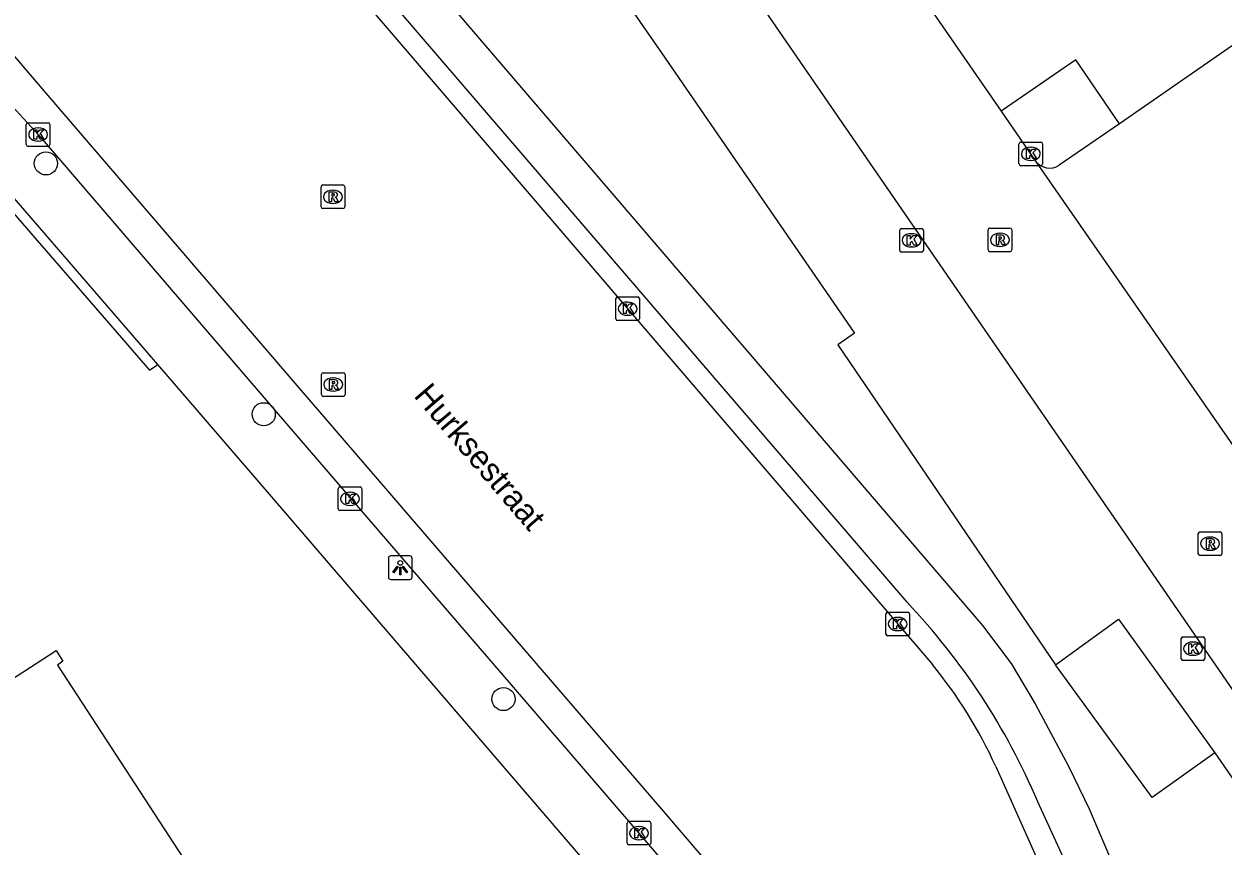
# Model space of a CAD drawing. Extents: x 157692 to 159670, y 381454 to 383289.
# Drawn here: x 157806.6 to 157857.3, y 383027.9 to 383062.6 of the extents above; entities that cross this region are included whole.
import ezdxf

# ---------------------------------------------------------------- set-up
doc = ezdxf.new("R2010")
doc.units = 0
for name, color, linetype in [('IMGEO_Boom', 7, 'Continuous'), ('IMGEO_Fietspad_open', 7, 'Continuous'), ('IMGEO_Haag', 7, 'Continuous'), ('IMGEO_Kolk', 7, 'Continuous'), ('IMGEO_Lichtpunt', 7, 'Continuous'), ('IMGEO_Openbare_ruimte_label', 7, 'Continuous'), ('IMGEO_Pand', 7, 'Continuous'), ('IMGEO_Parkeervlak_open', 7, 'Continuous'), ('IMGEO_Rijbaan_lokaal_gesloten', 7, 'Continuous'), ('IMGEO_Rijbaan_lokaal_open', 7, 'Continuous'), ('IMGEO_Rioolput', 7, 'Continuous'), ('IMGEO_Voetpad_open', 7, 'Continuous')]:
    doc.layers.add(name, color=color, linetype=linetype)

msp = doc.modelspace()

# ---------------------------------------------------------------- linework, layer by layer
at = {"layer": 'IMGEO_Boom'}
for centre in [(157807.507, 383056.738), (157816.726, 383046.123), (157826.867, 383034.073)]:
    msp.add_circle(centre, 0.489, dxfattribs=at)
at = {"layer": 'IMGEO_Fietspad_open'}
for points in [[(157814.472, 383075.288), (157819.994, 383068.846), (157847.131, 383037.19), (157848.343, 383035.573), (157849.367, 383033.87), (157850.787, 383031.205), (157851.642, 383029.423), (157853.128, 383025.966)], [(157843.941, 383038.168), (157813.339, 383073.808)], [(157851.476, 383025.354), (157849.474, 383029.723)]]:
    msp.add_lwpolyline(points, dxfattribs=at)
msp.add_arc((157823.402, 383018.676), 28.315, 22.9624, 43.5017, dxfattribs=at)
at = {"layer": 'IMGEO_Haag'}
msp.add_lwpolyline([(157751.407, 383040.868), (157786.794, 383064.275), (157798.533, 383058.35), (157805.956, 383054.845), (157811.895, 383047.989), (157812.241, 383048.23)], dxfattribs=at)
at = {"layer": 'IMGEO_Kolk'}
for p, q in [((157806.679, 383057.53), (157806.679, 383058.382)), ((157806.754, 383058.456), (157807.606, 383058.456)), ((157807.68, 383058.382), (157807.68, 383057.53)), ((157807.167, 383058.236), (157807.192, 383058.236)), ((157807.606, 383057.456), (157806.754, 383057.456)), ((157807.19, 383057.676), (157807.165, 383057.676)), ((157848.678, 383056.714), (157848.678, 383057.566)), ((157848.753, 383057.64), (157849.605, 383057.64)), ((157849.166, 383057.42), (157849.191, 383057.42)), ((157849.679, 383057.566), (157849.679, 383056.714)), ((157849.189, 383056.86), (157849.164, 383056.86)), ((157849.605, 383056.64), (157848.753, 383056.64)), ((157843.631, 383053.055), (157843.631, 383053.907)), ((157843.706, 383053.981), (157844.558, 383053.981)), ((157844.632, 383053.907), (157844.632, 383053.055)), ((157844.119, 383053.761), (157844.144, 383053.761)), ((157844.558, 383052.981), (157843.706, 383052.981)), ((157844.142, 383053.201), (157844.117, 383053.201)), ((157831.62, 383050.162), (157831.62, 383051.014)), ((157831.695, 383051.088), (157832.547, 383051.088)), ((157832.108, 383050.868), (157832.133, 383050.868)), ((157832.621, 383051.014), (157832.621, 383050.162)), ((157832.131, 383050.308), (157832.106, 383050.308)), ((157832.547, 383050.088), (157831.695, 383050.088)), ((157819.876, 383042.122), (157819.876, 383042.974)), ((157819.951, 383043.048), (157820.803, 383043.048)), ((157820.364, 383042.828), (157820.389, 383042.828)), ((157820.877, 383042.974), (157820.877, 383042.122)), ((157820.387, 383042.268), (157820.362, 383042.268)), ((157820.803, 383042.048), (157819.951, 383042.048)), ((157843.046, 383036.824), (157843.046, 383037.676)), ((157843.121, 383037.75), (157843.973, 383037.75)), ((157844.047, 383037.676), (157844.047, 383036.824)), ((157843.534, 383037.53), (157843.559, 383037.53)), ((157843.973, 383036.75), (157843.121, 383036.75)), ((157843.557, 383036.97), (157843.532, 383036.97)), ((157855.539, 383035.778), (157855.539, 383036.63)), ((157855.614, 383036.704), (157856.466, 383036.704)), ((157856.54, 383036.63), (157856.54, 383035.778)), ((157856.027, 383036.484), (157856.052, 383036.484)), ((157856.466, 383035.704), (157855.614, 383035.704)), ((157856.05, 383035.924), (157856.025, 383035.924)), ((157832.101, 383027.977), (157832.101, 383028.829)), ((157832.176, 383028.903), (157833.028, 383028.903)), ((157832.589, 383028.683), (157832.614, 383028.683)), ((157833.102, 383028.829), (157833.102, 383027.977)), ((157832.612, 383028.123), (157832.587, 383028.123)), ((157833.028, 383027.903), (157832.176, 383027.903))]:
    msp.add_line(p, q, dxfattribs=at)
for points in [[(157806.679, 383057.53), (157806.679, 383058.382)], [(157806.754, 383058.456), (157807.606, 383058.456)], [(157807.68, 383058.382), (157807.68, 383057.53)], [(157807, 383058.156), (157807.123, 383058.156), (157807.123, 383058.005), (157807.253, 383058.156), (157807.417, 383058.156), (157807.271, 383058.005), (157807.424, 383057.756), (157807.272, 383057.756), (157807.187, 383057.92), (157807.123, 383057.853), (157807.123, 383057.756), (157807, 383057.756), (157807, 383058.156)], [(157807.606, 383057.456), (157806.754, 383057.456)], [(157848.678, 383056.714), (157848.678, 383057.566)], [(157848.753, 383057.64), (157849.605, 383057.64)], [(157849.679, 383057.566), (157849.679, 383056.714)], [(157848.999, 383057.34), (157849.122, 383057.34), (157849.122, 383057.189), (157849.252, 383057.34), (157849.416, 383057.34), (157849.27, 383057.189), (157849.423, 383056.94), (157849.271, 383056.94), (157849.186, 383057.104), (157849.122, 383057.037), (157849.122, 383056.94), (157848.999, 383056.94), (157848.999, 383057.34)], [(157849.605, 383056.64), (157848.753, 383056.64)], [(157843.631, 383053.055), (157843.631, 383053.907)], [(157843.706, 383053.981), (157844.558, 383053.981)], [(157844.632, 383053.907), (157844.632, 383053.055)], [(157843.952, 383053.681), (157844.075, 383053.681), (157844.075, 383053.53), (157844.205, 383053.681), (157844.369, 383053.681), (157844.223, 383053.53), (157844.376, 383053.281), (157844.224, 383053.281), (157844.139, 383053.445), (157844.075, 383053.378), (157844.075, 383053.281), (157843.952, 383053.281), (157843.952, 383053.681)], [(157844.558, 383052.981), (157843.706, 383052.981)], [(157831.62, 383050.162), (157831.62, 383051.014)], [(157831.695, 383051.088), (157832.547, 383051.088)], [(157831.941, 383050.788), (157832.064, 383050.788), (157832.064, 383050.637), (157832.194, 383050.788), (157832.358, 383050.788), (157832.212, 383050.637), (157832.365, 383050.388), (157832.213, 383050.388), (157832.128, 383050.552), (157832.064, 383050.485), (157832.064, 383050.388), (157831.941, 383050.388), (157831.941, 383050.788)], [(157832.621, 383051.014), (157832.621, 383050.162)], [(157832.547, 383050.088), (157831.695, 383050.088)], [(157819.876, 383042.122), (157819.876, 383042.974)], [(157819.951, 383043.048), (157820.803, 383043.048)], [(157820.197, 383042.748), (157820.32, 383042.748), (157820.32, 383042.597), (157820.45, 383042.748), (157820.614, 383042.748), (157820.468, 383042.597), (157820.621, 383042.348), (157820.469, 383042.348), (157820.384, 383042.512), (157820.32, 383042.445), (157820.32, 383042.348), (157820.197, 383042.348), (157820.197, 383042.748)], [(157820.877, 383042.974), (157820.877, 383042.122)], [(157820.803, 383042.048), (157819.951, 383042.048)], [(157843.046, 383036.824), (157843.046, 383037.676)], [(157843.121, 383037.75), (157843.973, 383037.75)], [(157844.047, 383037.676), (157844.047, 383036.824)], [(157843.367, 383037.45), (157843.49, 383037.45), (157843.49, 383037.299), (157843.62, 383037.45), (157843.784, 383037.45), (157843.638, 383037.299), (157843.791, 383037.05), (157843.639, 383037.05), (157843.554, 383037.214), (157843.49, 383037.147), (157843.49, 383037.05), (157843.367, 383037.05), (157843.367, 383037.45)], [(157843.973, 383036.75), (157843.121, 383036.75)], [(157855.539, 383035.778), (157855.539, 383036.63)], [(157855.614, 383036.704), (157856.466, 383036.704)], [(157856.54, 383036.63), (157856.54, 383035.778)], [(157855.86, 383036.404), (157855.983, 383036.404), (157855.983, 383036.253), (157856.113, 383036.404), (157856.277, 383036.404), (157856.131, 383036.253), (157856.284, 383036.004), (157856.132, 383036.004), (157856.047, 383036.168), (157855.983, 383036.101), (157855.983, 383036.004), (157855.86, 383036.004), (157855.86, 383036.404)], [(157856.466, 383035.704), (157855.614, 383035.704)], [(157832.101, 383027.977), (157832.101, 383028.829)], [(157832.176, 383028.903), (157833.028, 383028.903)], [(157832.422, 383028.603), (157832.545, 383028.603), (157832.545, 383028.452), (157832.675, 383028.603), (157832.839, 383028.603), (157832.693, 383028.452), (157832.846, 383028.203), (157832.694, 383028.203), (157832.609, 383028.367), (157832.545, 383028.3), (157832.545, 383028.203), (157832.422, 383028.203), (157832.422, 383028.603)], [(157833.102, 383028.829), (157833.102, 383027.977)], [(157833.028, 383027.903), (157832.176, 383027.903)]]:
    msp.add_lwpolyline(points, dxfattribs=at)
for centre, start, end in [((157806.756, 383058.38), 91.552, 178.448), ((157806.756, 383058.38), 91.552, 178.448), ((157807.604, 383058.38), 1.552, 88.448), ((157807.604, 383058.38), 1.552, 88.448), ((157806.756, 383057.532), 181.552, 268.448), ((157806.756, 383057.532), 181.552, 268.448), ((157807.604, 383057.532), 271.552, 358.448), ((157807.604, 383057.532), 271.552, 358.448), ((157848.755, 383057.564), 91.552, 178.448), ((157848.755, 383057.564), 91.552, 178.448), ((157849.603, 383057.564), 1.552, 88.448), ((157849.603, 383057.564), 1.552, 88.448), ((157848.755, 383056.716), 181.552, 268.448), ((157848.755, 383056.716), 181.552, 268.448), ((157849.603, 383056.716), 271.552, 358.448), ((157849.603, 383056.716), 271.552, 358.448), ((157843.708, 383053.905), 91.552, 178.448), ((157843.708, 383053.905), 91.552, 178.448), ((157844.556, 383053.905), 1.552, 88.448), ((157844.556, 383053.905), 1.552, 88.448), ((157843.708, 383053.057), 181.552, 268.448), ((157843.708, 383053.057), 181.552, 268.448), ((157844.556, 383053.057), 271.552, 358.448), ((157844.556, 383053.057), 271.552, 358.448), ((157831.697, 383051.012), 91.552, 178.448), ((157831.697, 383051.012), 91.552, 178.448), ((157832.545, 383051.012), 1.552, 88.448), ((157832.545, 383051.012), 1.552, 88.448), ((157831.697, 383050.164), 181.552, 268.448), ((157831.697, 383050.164), 181.552, 268.448), ((157832.545, 383050.164), 271.552, 358.448), ((157832.545, 383050.164), 271.552, 358.448), ((157819.953, 383042.972), 91.552, 178.448), ((157819.953, 383042.972), 91.552, 178.448), ((157820.801, 383042.972), 1.552, 88.448), ((157820.801, 383042.972), 1.552, 88.448), ((157819.953, 383042.124), 181.552, 268.448), ((157819.953, 383042.124), 181.552, 268.448), ((157820.801, 383042.124), 271.552, 358.448), ((157820.801, 383042.124), 271.552, 358.448), ((157843.123, 383037.674), 91.552, 178.448), ((157843.123, 383037.674), 91.552, 178.448), ((157843.971, 383037.674), 1.552, 88.448), ((157843.971, 383037.674), 1.552, 88.448), ((157843.123, 383036.826), 181.552, 268.448), ((157843.123, 383036.826), 181.552, 268.448), ((157843.971, 383036.826), 271.552, 358.448), ((157843.971, 383036.826), 271.552, 358.448), ((157855.616, 383036.628), 91.552, 178.448), ((157855.616, 383036.628), 91.552, 178.448), ((157856.464, 383036.628), 1.552, 88.448), ((157856.464, 383036.628), 1.552, 88.448), ((157855.616, 383035.78), 181.552, 268.448), ((157855.616, 383035.78), 181.552, 268.448), ((157856.464, 383035.78), 271.552, 358.448), ((157856.464, 383035.78), 271.552, 358.448), ((157832.178, 383028.827), 91.552, 178.448), ((157832.178, 383028.827), 91.552, 178.448), ((157833.026, 383028.827), 1.552, 88.448), ((157833.026, 383028.827), 1.552, 88.448), ((157832.178, 383027.979), 181.552, 268.448), ((157832.178, 383027.979), 181.552, 268.448), ((157833.026, 383027.979), 271.552, 358.448), ((157833.026, 383027.979), 271.552, 358.448)]:
    msp.add_arc(centre, 0.0765, start, end, dxfattribs=at)
for centre, major_axis, ratio, start_param, end_param in [((157807.166, 383057.956), (-0.387, 0.002), 0.722429, 4.712389, 7.853982), ((157807.191, 383057.956), (-0.39, 0.002), 0.717154, 1.570796, 4.712389), ((157849.165, 383057.14), (-0.387, 0.002), 0.722429, 4.712389, 7.853982), ((157849.19, 383057.14), (-0.39, 0.002), 0.717154, 1.570796, 4.712389), ((157844.118, 383053.481), (-0.387, 0.002), 0.722429, 4.712389, 7.853982), ((157844.143, 383053.481), (-0.39, 0.002), 0.717154, 1.570796, 4.712389), ((157832.107, 383050.588), (-0.387, 0.002), 0.722429, 4.712389, 7.853982), ((157832.132, 383050.588), (-0.39, 0.002), 0.717154, 1.570796, 4.712389), ((157820.363, 383042.548), (-0.387, 0.002), 0.722429, 4.712389, 7.853982), ((157820.388, 383042.548), (-0.39, 0.002), 0.717154, 1.570796, 4.712389), ((157843.533, 383037.25), (-0.387, 0.002), 0.722429, 4.712389, 7.853982), ((157843.558, 383037.25), (-0.39, 0.002), 0.717154, 1.570796, 4.712389), ((157856.026, 383036.204), (-0.387, 0.002), 0.722429, 4.712389, 7.853982), ((157856.051, 383036.204), (-0.39, 0.002), 0.717154, 1.570796, 4.712389), ((157832.588, 383028.403), (-0.387, 0.002), 0.722429, 4.712389, 7.853982), ((157832.613, 383028.403), (-0.39, 0.002), 0.717154, 1.570796, 4.712389)]:
    msp.add_ellipse(centre, major_axis=major_axis, ratio=ratio, start_param=start_param, end_param=end_param, dxfattribs=at)
at = {"layer": 'IMGEO_Lichtpunt'}
for p, q in [((157822.904, 383040.132), (157822.096, 383040.132)), ((157822.904, 383040.132), (157822.096, 383040.132)), ((157822.002, 383040.037), (157822.002, 383039.23)), ((157822.002, 383040.037), (157822.002, 383039.23)), ((157822.998, 383039.23), (157822.998, 383040.037)), ((157822.998, 383039.23), (157822.998, 383040.037)), ((157822.096, 383039.136), (157822.904, 383039.136)), ((157822.096, 383039.136), (157822.904, 383039.136))]:
    msp.add_line(p, q, dxfattribs=at)
for points in [[(157822.376, 383039.701), (157822.415, 383039.673), (157822.227, 383039.411), (157822.189, 383039.438), (157822.376, 383039.701)], [(157822.478, 383039.653), (157822.525, 383039.653), (157822.525, 383039.331), (157822.478, 383039.331), (157822.478, 383039.653)], [(157822.588, 383039.673), (157822.626, 383039.7), (157822.813, 383039.438), (157822.774, 383039.41), (157822.588, 383039.673)]]:
    msp.add_lwpolyline(points, dxfattribs=at)
msp.add_circle((157822.501, 383039.835), 0.0994, dxfattribs=at)
for centre, start, end in [((157822.096, 383040.037), 90, 180), ((157822.096, 383040.037), 90, 180), ((157822.904, 383040.037), 0, 90), ((157822.904, 383040.037), 0, 90), ((157822.096, 383039.23), 180, 270), ((157822.096, 383039.23), 180, 270), ((157822.904, 383039.23), 270, 0), ((157822.904, 383039.23), 270, 360)]:
    msp.add_arc(centre, 0.0946, start, end, dxfattribs=at)
at = {"layer": 'IMGEO_Pand'}
for points in [[(157836.867, 383074.959), (157847.918, 383058.941)], [(157858.081, 383061.972), (157852.924, 383058.411)], [(157852.924, 383058.411), (157851.078, 383061.122), (157847.918, 383058.941)], [(157766.768, 383035.035), (157786.841, 383048.143), (157794.113, 383036.995), (157789.613, 383034.035), (157789.806, 383033.741), (157790.255, 383034.032), (157791.501, 383033.676), (157792.549, 383033.053), (157793.744, 383031.811), (157794.406, 383030.237), (157794.546, 383029.01), (157794.374, 383027.71), (157793.947, 383027.449), (157794.12, 383027.119), (157806.288, 383035.05), (157807.937, 383036.124), (157808.226, 383035.674), (157807.992, 383035.506), (157814.963, 383024.814), (157805.971, 383018.941), (157798.211, 383013.872)]]:
    msp.add_lwpolyline(points, dxfattribs=at)
at = {"layer": 'IMGEO_Parkeervlak_open'}
for points in [[(157852.924, 383058.411), (157850.381, 383056.655)], [(157850.228, 383035.516), (157852.893, 383037.448), (157856.961, 383031.801)]]:
    msp.add_lwpolyline(points, dxfattribs=at)
msp.add_arc((157849.977, 383057.284), 0.748, 216.8985, 302.7334, dxfattribs=at)
at = {"layer": 'IMGEO_Rijbaan_lokaal_gesloten'}
for points in [[(157811.717, 383074.407), (157845.018, 383035.533)], [(157947.967, 382910.552), (157946.644, 382911.702), (157931.39, 382924.697), (157917.745, 382937.164), (157901.645, 382952.982), (157887.528, 382967.671), (157876.832, 382979.322), (157871.708, 382985.081), (157860.333, 382998.307), (157856.331, 383002.954), (157848.451, 383012.068), (157848.333, 383012.223), (157843.229, 383018.142), (157838.644, 383023.478), (157833.658, 383029.315), (157818.224, 383047.235), (157807.775, 383059.411), (157802.275, 383065.844)], [(157805.631, 383059.646), (157807.177, 383057.957), (157817.162, 383046.322), (157832.595, 383028.404), (157837.581, 383022.567)], [(157847.699, 383031.22), (157850.521, 383024.905)]]:
    msp.add_lwpolyline(points, dxfattribs=at)
msp.add_arc((157829.372, 383022.818), 20.161, 24.6301, 39.1008, dxfattribs=at)
at = {"layer": 'IMGEO_Rijbaan_lokaal_open'}
for points in [[(157896.365, 383044.934), (157894.532, 383047.6), (157893.275, 383049.432), (157889.846, 383047.029), (157862.026, 383028.222), (157833.529, 383069.617)], [(157849.379, 383056.835), (157862.902, 383037.353), (157871.056, 383043.181), (157858.081, 383061.972)], [(157847.918, 383058.941), (157849.379, 383056.835)]]:
    msp.add_lwpolyline(points, dxfattribs=at)
at = {"layer": 'IMGEO_Rioolput'}
for p, q in [((157819.148, 383054.898), (157819.148, 383055.75)), ((157819.223, 383055.824), (157820.075, 383055.824)), ((157819.636, 383055.604), (157819.661, 383055.604)), ((157820.149, 383055.75), (157820.149, 383054.898)), ((157820.075, 383054.824), (157819.223, 383054.824)), ((157819.659, 383055.044), (157819.634, 383055.044)), ((157847.37, 383053.073), (157847.37, 383053.925)), ((157847.445, 383053.999), (157848.297, 383053.999)), ((157848.371, 383053.925), (157848.371, 383053.073)), ((157847.858, 383053.779), (157847.883, 383053.779)), ((157848.297, 383052.999), (157847.445, 383052.999)), ((157847.881, 383053.219), (157847.856, 383053.219)), ((157819.162, 383046.954), (157819.162, 383047.806)), ((157819.237, 383047.88), (157820.089, 383047.88)), ((157820.163, 383047.806), (157820.163, 383046.954)), ((157819.65, 383047.66), (157819.675, 383047.66)), ((157820.089, 383046.88), (157819.237, 383046.88)), ((157819.673, 383047.1), (157819.648, 383047.1)), ((157856.337, 383041.148), (157857.189, 383041.148)), ((157856.262, 383040.222), (157856.262, 383041.074)), ((157856.75, 383040.928), (157856.775, 383040.928)), ((157857.263, 383041.074), (157857.263, 383040.222)), ((157857.189, 383040.148), (157856.337, 383040.148)), ((157856.773, 383040.368), (157856.748, 383040.368))]:
    msp.add_line(p, q, dxfattribs=at)
for points in [[(157819.148, 383054.898), (157819.148, 383055.75)], [(157819.223, 383055.824), (157820.075, 383055.824)], [(157819.737, 383055.522), (157819.485, 383055.524), (157819.485, 383055.124)], [(157819.663, 383055.443), (157819.609, 383055.443), (157819.609, 383055.362)], [(157819.609, 383055.362), (157819.661, 383055.362)], [(157820.149, 383055.75), (157820.149, 383054.898)], [(157820.075, 383054.824), (157819.223, 383054.824)], [(157819.485, 383055.124), (157819.609, 383055.124), (157819.609, 383055.286), (157819.62, 383055.286)], [(157819.667, 383055.257), (157819.738, 383055.124), (157819.878, 383055.124), (157819.813, 383055.25)], [(157847.37, 383053.073), (157847.37, 383053.925)], [(157847.445, 383053.999), (157848.297, 383053.999)], [(157848.371, 383053.925), (157848.371, 383053.073)], [(157847.959, 383053.697), (157847.707, 383053.699), (157847.707, 383053.299)], [(157847.707, 383053.299), (157847.831, 383053.299), (157847.831, 383053.461), (157847.842, 383053.461)], [(157847.885, 383053.618), (157847.831, 383053.618), (157847.831, 383053.537)], [(157847.831, 383053.537), (157847.883, 383053.537)], [(157847.889, 383053.432), (157847.96, 383053.299), (157848.1, 383053.299), (157848.035, 383053.425)], [(157848.297, 383052.999), (157847.445, 383052.999)], [(157819.162, 383046.954), (157819.162, 383047.806)], [(157819.237, 383047.88), (157820.089, 383047.88)], [(157820.163, 383047.806), (157820.163, 383046.954)], [(157819.751, 383047.578), (157819.499, 383047.58), (157819.499, 383047.18)], [(157819.499, 383047.18), (157819.623, 383047.18), (157819.623, 383047.342), (157819.634, 383047.342)], [(157819.677, 383047.499), (157819.623, 383047.499), (157819.623, 383047.418)], [(157819.623, 383047.418), (157819.675, 383047.418)], [(157819.681, 383047.313), (157819.752, 383047.18), (157819.892, 383047.18), (157819.827, 383047.306)], [(157820.089, 383046.88), (157819.237, 383046.88)], [(157856.337, 383041.148), (157857.189, 383041.148)], [(157856.262, 383040.222), (157856.262, 383041.074)], [(157856.851, 383040.846), (157856.599, 383040.848), (157856.599, 383040.448)], [(157856.599, 383040.448), (157856.723, 383040.448), (157856.723, 383040.61), (157856.734, 383040.61)], [(157856.777, 383040.767), (157856.723, 383040.767), (157856.723, 383040.686)], [(157856.723, 383040.686), (157856.775, 383040.686)], [(157857.263, 383041.074), (157857.263, 383040.222)], [(157857.189, 383040.148), (157856.337, 383040.148)], [(157856.781, 383040.581), (157856.852, 383040.448), (157856.992, 383040.448), (157856.927, 383040.574)]]:
    msp.add_lwpolyline(points, dxfattribs=at)
for centre, radius, start, end in [((157819.225, 383055.748), 0.0765, 91.552, 178.448), ((157819.225, 383055.748), 0.0765, 91.552, 178.448), ((157819.645, 383055.551), 0.19, 274.7715, 282.9687), ((157819.669, 383055.347), 0.0964, 77.0061, 93.1865), ((157819.683, 383055.404), 0.0378, 276.6634, 79.6772), ((157819.736, 383055.412), 0.109, 350.3612, 89.416), ((157819.734, 383055.412), 0.112, 277.5842, 350.9817), ((157820.073, 383055.748), 0.0765, 1.552, 88.448), ((157820.073, 383055.748), 0.0765, 1.552, 88.448), ((157819.225, 383054.9), 0.0765, 181.552, 268.448), ((157819.225, 383054.9), 0.0765, 181.552, 268.448), ((157819.619, 383055.233), 0.0533, 26.0293, 88.6989), ((157819.718, 383055.197), 0.108, 29.5134, 73.7905), ((157820.073, 383054.9), 0.0765, 271.552, 358.448), ((157820.073, 383054.9), 0.0765, 271.552, 358.448), ((157847.447, 383053.923), 0.0765, 91.552, 178.448), ((157847.447, 383053.923), 0.0765, 91.552, 178.448), ((157848.295, 383053.923), 0.0765, 1.552, 88.448), ((157848.295, 383053.923), 0.0765, 1.552, 88.448), ((157847.841, 383053.408), 0.0533, 26.0293, 88.6989), ((157847.867, 383053.726), 0.19, 274.7715, 282.9687), ((157847.891, 383053.522), 0.0964, 77.0061, 93.1865), ((157847.905, 383053.579), 0.0378, 276.6634, 79.6772), ((157847.958, 383053.587), 0.109, 350.3612, 89.416), ((157847.956, 383053.587), 0.112, 277.5842, 350.9817), ((157847.94, 383053.372), 0.108, 29.5134, 73.7905), ((157847.447, 383053.075), 0.0765, 181.552, 268.448), ((157847.447, 383053.075), 0.0765, 181.552, 268.448), ((157848.295, 383053.075), 0.0765, 271.552, 358.448), ((157848.295, 383053.075), 0.0765, 271.552, 358.448), ((157819.239, 383047.804), 0.0765, 91.552, 178.448), ((157819.239, 383047.804), 0.0765, 91.552, 178.448), ((157820.087, 383047.804), 0.0765, 1.552, 88.448), ((157820.087, 383047.804), 0.0765, 1.552, 88.448), ((157819.633, 383047.289), 0.0533, 26.0293, 88.6989), ((157819.659, 383047.607), 0.19, 274.7715, 282.9687), ((157819.683, 383047.403), 0.0964, 77.0061, 93.1865), ((157819.697, 383047.46), 0.0378, 276.6634, 79.6772), ((157819.75, 383047.468), 0.109, 350.3612, 89.416), ((157819.748, 383047.468), 0.112, 277.5842, 350.9817), ((157819.732, 383047.253), 0.108, 29.5134, 73.7905), ((157819.239, 383046.956), 0.0765, 181.552, 268.448), ((157819.239, 383046.956), 0.0765, 181.552, 268.448), ((157820.087, 383046.956), 0.0765, 271.552, 358.448), ((157820.087, 383046.956), 0.0765, 271.552, 358.448), ((157856.339, 383041.072), 0.0765, 91.552, 178.448), ((157856.339, 383041.072), 0.0765, 91.552, 178.448), ((157857.187, 383041.072), 0.0765, 1.552, 88.448), ((157857.187, 383041.072), 0.0765, 1.552, 88.448), ((157856.733, 383040.557), 0.0533, 26.0293, 88.6989), ((157856.759, 383040.875), 0.19, 274.7715, 282.9687), ((157856.783, 383040.671), 0.0964, 77.0061, 93.1865), ((157856.797, 383040.728), 0.0378, 276.6634, 79.6772), ((157856.85, 383040.736), 0.109, 350.3612, 89.416), ((157856.848, 383040.736), 0.112, 277.5842, 350.9817), ((157856.832, 383040.521), 0.108, 29.5134, 73.7905), ((157856.339, 383040.224), 0.0765, 181.552, 268.448), ((157856.339, 383040.224), 0.0765, 181.552, 268.448), ((157857.187, 383040.224), 0.0765, 271.552, 358.448), ((157857.187, 383040.224), 0.0765, 271.552, 358.448)]:
    msp.add_arc(centre, radius, start, end, dxfattribs=at)
for centre, major_axis, ratio, start_param, end_param in [((157819.635, 383055.324), (-0.387, 0.002), 0.722429, 4.712389, 7.853982), ((157819.66, 383055.324), (-0.39, 0.002), 0.717154, 1.570796, 4.712389), ((157847.857, 383053.499), (-0.387, 0.002), 0.722429, 4.712389, 7.853982), ((157847.882, 383053.499), (-0.39, 0.002), 0.717154, 1.570796, 4.712389), ((157819.649, 383047.38), (-0.387, 0.002), 0.722429, 4.712389, 7.853982), ((157819.674, 383047.38), (-0.39, 0.002), 0.717154, 1.570796, 4.712389), ((157856.749, 383040.648), (-0.387, 0.002), 0.722429, 4.712389, 7.853982), ((157856.774, 383040.648), (-0.39, 0.002), 0.717154, 1.570796, 4.712389)]:
    msp.add_ellipse(centre, major_axis=major_axis, ratio=ratio, start_param=start_param, end_param=end_param, dxfattribs=at)
at = {"layer": 'IMGEO_Voetpad_open'}
for points in [[(157829.716, 383066.979), (157831.819, 383063.926), (157833.547, 383061.417), (157841.718, 383049.554), (157841.019, 383049.065), (157850.228, 383035.516)], [(157812.241, 383048.23), (157805.817, 383055.67), (157805.176, 383056.412)], [(157853.79, 383000), (157844.643, 383010.56), (157836.152, 383020.411), (157816.973, 383042.748), (157812.241, 383048.23)], [(157856.961, 383031.801), (157854.309, 383029.907), (157850.228, 383035.516)], [(157856.961, 383031.801), (157863.57, 383022.245)]]:
    msp.add_lwpolyline(points, dxfattribs=at)

# ---------------------------------------------------------------- texts
at = {"layer": 'IMGEO_Openbare_ruimte_label'}
msp.add_text('Hurksestraat', height=1, rotation=310.5392, dxfattribs=at).set_placement((157823.035, 383046.891))

doc.saveas('drawing.dxf')
